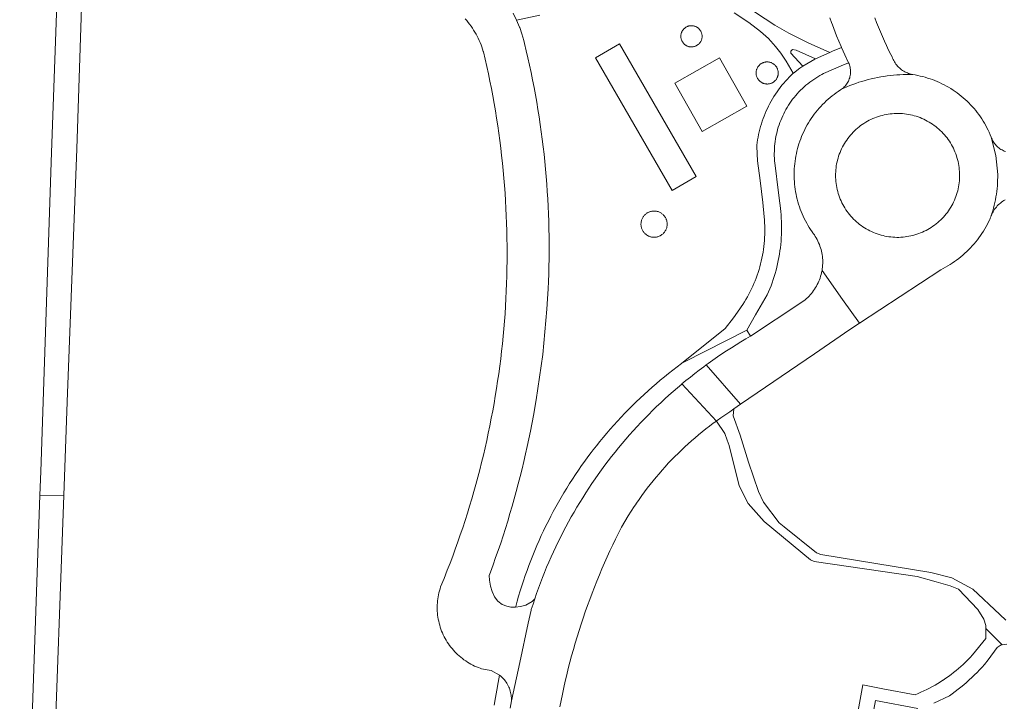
# Model space of a CAD drawing. Extents: x 152825 to 164088, y 457113 to 463005.
# Tile 268 of 364: x 158662 to 158782, y 460583 to 460666. Entities that reach past the tile are written whole.
import ezdxf

# ---------------------------------------------------------------- set-up
doc = ezdxf.new("R2010")
doc.units = 0
doc.header["$LTSCALE"] = 0.5
for name, color, linetype, lineweight in [('B-PV-VH-GESLOTENVERHARDING_KUNSTSTOF-GV', 251, 'CONTINUOUS', 18), ('B-PV-VH-HALFVERHARDING_GRAVEL-GV', 251, 'CONTINUOUS', 18), ('B-PV-VH-ONVERHARD_ZAND-GV', 251, 'CONTINUOUS', 18), ('B-PV-VH-OPENVERHARDING_BETONSTRAATSTEEN-GV', 251, 'CONTINUOUS', 18), ('B-PV-VH-OPENVERHARDING_STRAATBAKSTEEN-GV', 251, 'CONTINUOUS', 18)]:
    doc.layers.add(name, color=color, linetype=linetype, lineweight=lineweight)

msp = doc.modelspace()

# ---------------------------------------------------------------- linework, layer by layer
at = {"layer": 'B-PV-VH-GESLOTENVERHARDING_KUNSTSTOF-GV', "flags": 128}
msp.add_lwpolyline([(158750.858, 460655.75), (158747.517, 460661.644), (158742.06, 460658.576), (158745.37, 460652.654)], close=True, dxfattribs=at)
at = {"layer": 'B-PV-VH-HALFVERHARDING_GRAVEL-GV', "flags": 128}
for points in [[(158749.317, 460667.173), (158751.092, 460666.007), (158752.543, 460664.905), (158753.507, 460664.021), (158754.376, 460663.041), (158755.02, 460662.219), (158755.666, 460661.236), (158756.535, 460659.767), (158756.546, 460659.778), (158757.327, 460660.396), (158757.724, 460660.633), (158756.227, 460662.255), (158756.253, 460662.496), (158756.455, 460662.675), (158756.88, 460662.608), (158759.246, 460661.531), (158760.992, 460662.329), (158758.349, 460663.502), (158755.978, 460664.669), (158754.269, 460665.646), (158750.621, 460668.073)], [(158722.266, 460667.125), (158722.678, 460666.293), (158725.536, 460666.903)], [(158782.538, 460592.82), (158781.815, 460593.506), (158778.525, 460596.634), (158776.924, 460597.47), (158775.921, 460597.995), (158773.381, 460598.663), (158759.906, 460600.87), (158759.381, 460601.058), (158755.434, 460604.251), (158754.822, 460604.746), (158752.909, 460607.283), (158752.278, 460608.562), (158751.078, 460612.149), (158750.045, 460615.484), (158749.203, 460617.834), (158749.262, 460618.678), (158748.771, 460618.342), (158747.672, 460617.589), (158747.208, 460617.261), (158747.126, 460617.201), (158748.169, 460615.679), (158748.466, 460614.852), (158748.696, 460614.211), (158749.898, 460609.26), (158751.034, 460607.121), (158752.988, 460604.899), (158758.66, 460600.227), (158759.101, 460599.997), (158771.694, 460598.166), (158774.011, 460597.518), (158775.725, 460597.038), (158776.775, 460596.62), (158779.128, 460594.146), (158779.843, 460592.951), (158780.096, 460592.154), (158780.097, 460591.821), (158782.091, 460589.812), (158782.667, 460589.903)], [(158773.756, 460582.655), (158775.636, 460583.56), (158775.998, 460583.819), (158776.355, 460584.084), (158776.707, 460584.356), (158777.054, 460584.634), (158777.396, 460584.918), (158777.733, 460585.209), (158778.065, 460585.505), (158778.391, 460585.807), (158778.712, 460586.115), (158779.027, 460586.429), (158779.337, 460586.749), (158779.641, 460587.074), (158779.938, 460587.404), (158780.403, 460587.946), (158781.472, 460589.461), (158781.996, 460589.797), (158782.091, 460589.812), (158780.097, 460591.821), (158780.098, 460590.748), (158780.099, 460590.564), (158778.479, 460588.568), (158778.167, 460588.232), (158777.896, 460587.953), (158777.619, 460587.679), (158777.336, 460587.411), (158777.049, 460587.149), (158776.755, 460586.893), (158776.457, 460586.643), (158776.153, 460586.4), (158775.845, 460586.162), (158775.532, 460585.931), (158775.214, 460585.706), (158774.891, 460585.488), (158774.851, 460585.462), (158774.564, 460585.277), (158774.233, 460585.073), (158773.898, 460584.875), (158773.558, 460584.684), (158773.215, 460584.5), (158772.869, 460584.323), (158772.518, 460584.154), (158772.164, 460583.992), (158771.807, 460583.837), (158771.447, 460583.689), (158767.515, 460584.432), (158765.064, 460584.894), (158763.205, 460574.835)], [(158764.404, 460571.063), (158766.6, 460582.972), (158771.772, 460582.009)]]:
    msp.add_lwpolyline(points, dxfattribs=at)
at = {"layer": 'B-PV-VH-ONVERHARD_ZAND-GV', "flags": 128}
for points in [[(158744.193, 460665.597), (158744.12, 460665.601), (158744.047, 460665.601), (158743.975, 460665.597), (158743.905, 460665.589), (158743.835, 460665.578), (158743.768, 460665.563), (158743.702, 460665.545), (158743.639, 460665.523), (158743.578, 460665.499), (158743.519, 460665.473), (158743.463, 460665.444), (158743.409, 460665.414), (158743.358, 460665.381), (158743.31, 460665.347), (158743.264, 460665.312), (158743.221, 460665.275), (158743.178, 460665.236), (158743.136, 460665.194), (158743.096, 460665.148), (158743.056, 460665.1), (158743.018, 460665.049), (158742.982, 460664.995), (158742.948, 460664.939), (158742.917, 460664.879), (158742.888, 460664.817), (158742.862, 460664.753), (158742.84, 460664.686), (158742.82, 460664.617), (158742.805, 460664.547), (158742.793, 460664.475), (158742.785, 460664.402), (158742.781, 460664.328), (158742.782, 460664.254), (158742.787, 460664.179), (158742.796, 460664.105), (158742.809, 460664.031), (158742.827, 460663.959), (158742.848, 460663.887), (158742.874, 460663.818), (158742.903, 460663.75), (158742.936, 460663.685), (158742.972, 460663.622), (158743.011, 460663.562), (158743.052, 460663.505), (158743.097, 460663.451), (158743.143, 460663.4), (158743.191, 460663.352), (158743.241, 460663.308), (158743.291, 460663.267), (158743.343, 460663.229), (158743.396, 460663.195), (158743.448, 460663.164), (158743.501, 460663.136), (158743.554, 460663.111), (158743.607, 460663.089), (158743.738, 460663.045), (158743.795, 460663.031), (158743.854, 460663.019), (158743.915, 460663.01), (158743.977, 460663.003), (158744.041, 460663), (158744.106, 460662.999), (158744.172, 460663.002), (158744.24, 460663.009), (158744.308, 460663.019), (158744.376, 460663.033), (158744.445, 460663.051), (158744.513, 460663.072), (158744.58, 460663.098), (158744.647, 460663.128), (158744.713, 460663.162), (158744.777, 460663.2), (158744.838, 460663.241), (158744.898, 460663.286), (158744.955, 460663.335), (158745.009, 460663.387), (158745.06, 460663.441), (158745.107, 460663.499), (158745.151, 460663.558), (158745.191, 460663.62), (158745.228, 460663.683), (158745.26, 460663.747), (158745.289, 460663.813), (158745.313, 460663.879), (158745.334, 460663.945), (158745.351, 460664.011), (158745.364, 460664.077), (158745.374, 460664.143), (158745.38, 460664.207), (158745.383, 460664.271), (158745.383, 460664.333), (158745.38, 460664.394), (158745.374, 460664.453), (158745.366, 460664.51), (158745.356, 460664.566), (158745.343, 460664.622), (158745.327, 460664.679), (158745.308, 460664.737), (158745.286, 460664.794), (158745.26, 460664.852), (158745.232, 460664.91), (158745.199, 460664.967), (158745.164, 460665.023), (158745.124, 460665.079), (158745.082, 460665.133), (158745.035, 460665.186), (158744.986, 460665.237), (158744.933, 460665.285), (158744.876, 460665.331), (158744.817, 460665.374), (158744.755, 460665.414), (158744.69, 460665.451), (158744.623, 460665.484), (158744.554, 460665.513), (158744.484, 460665.538), (158744.412, 460665.559), (158744.339, 460665.576), (158744.266, 460665.588)], [(158744.661, 460647.139), (158735.293, 460663.38), (158732.337, 460661.674), (158741.705, 460645.434)], [(158753.464, 460661.16), (158753.394, 460661.165), (158753.325, 460661.165), (158753.258, 460661.163), (158753.191, 460661.157), (158753.127, 460661.148), (158753.064, 460661.136), (158753.003, 460661.122), (158752.945, 460661.105), (158752.888, 460661.086), (158752.834, 460661.065), (158752.778, 460661.041), (158752.723, 460661.014), (158752.668, 460660.984), (158752.613, 460660.951), (158752.559, 460660.914), (158752.506, 460660.874), (158752.453, 460660.83), (158752.402, 460660.784), (158752.353, 460660.733), (158752.306, 460660.68), (158752.261, 460660.623), (158752.218, 460660.563), (158752.179, 460660.5), (158752.143, 460660.434), (158752.11, 460660.366), (158752.081, 460660.296), (158752.055, 460660.224), (158752.034, 460660.15), (158752.017, 460660.075), (158752.004, 460659.999), (158751.996, 460659.923), (158751.992, 460659.847), (158751.992, 460659.771), (158751.996, 460659.695), (158752.005, 460659.62), (158752.017, 460659.547), (158752.034, 460659.475), (158752.054, 460659.405), (158752.077, 460659.337), (158752.104, 460659.271), (158752.133, 460659.208), (158752.165, 460659.148), (158752.199, 460659.09), (158752.236, 460659.035), (158752.274, 460658.983), (158752.314, 460658.934), (158752.356, 460658.888), (158752.398, 460658.845), (158752.441, 460658.804), (158752.624, 460658.666), (158752.676, 460658.635), (158752.731, 460658.606), (158752.788, 460658.578), (158752.847, 460658.553), (158752.909, 460658.53), (158752.973, 460658.51), (158753.04, 460658.493), (158753.108, 460658.479), (158753.178, 460658.469), (158753.249, 460658.462), (158753.322, 460658.458), (158753.396, 460658.459), (158753.47, 460658.464), (158753.545, 460658.473), (158753.619, 460658.486), (158753.693, 460658.504), (158753.767, 460658.526), (158753.839, 460658.552), (158753.91, 460658.582), (158753.979, 460658.616), (158754.045, 460658.654), (158754.11, 460658.695), (158754.171, 460658.74), (158754.23, 460658.788), (158754.285, 460658.838), (158754.337, 460658.891), (158754.385, 460658.946), (158754.43, 460659.003), (158754.471, 460659.062), (158754.509, 460659.122), (158754.543, 460659.182), (158754.573, 460659.243), (158754.599, 460659.304), (158754.622, 460659.366), (158754.642, 460659.427), (158754.659, 460659.487), (158754.672, 460659.547), (158754.683, 460659.606), (158754.69, 460659.665), (158754.695, 460659.724), (158754.698, 460659.785), (158754.698, 460659.847), (158754.694, 460659.911), (158754.688, 460659.976), (158754.679, 460660.041), (158754.665, 460660.108), (158754.649, 460660.174), (158754.628, 460660.242), (158754.604, 460660.308), (158754.576, 460660.375), (158754.543, 460660.44), (158754.507, 460660.505), (158754.467, 460660.568), (158754.423, 460660.629), (158754.376, 460660.688), (158754.325, 460660.745), (158754.27, 460660.799), (158754.213, 460660.85), (158754.152, 460660.898), (158754.09, 460660.942), (158754.024, 460660.982), (158753.957, 460661.019), (158753.889, 460661.051), (158753.819, 460661.08), (158753.748, 460661.104), (158753.677, 460661.124), (158753.606, 460661.14), (158753.535, 460661.152)], [(158739.639, 460642.903), (158739.553, 460642.908), (158739.468, 460642.908), (158739.385, 460642.904), (158739.303, 460642.895), (158739.223, 460642.883), (158739.146, 460642.867), (158739.07, 460642.848), (158738.998, 460642.826), (158738.928, 460642.8), (158738.861, 460642.773), (158738.797, 460642.743), (158738.735, 460642.71), (158738.673, 460642.675), (158738.611, 460642.635), (158738.55, 460642.592), (158738.49, 460642.545), (158738.431, 460642.494), (158738.373, 460642.439), (158738.317, 460642.381), (158738.263, 460642.318), (158738.212, 460642.251), (158738.163, 460642.181), (158738.118, 460642.108), (158738.076, 460642.03), (158738.038, 460641.95), (158738.004, 460641.867), (158737.975, 460641.782), (158737.951, 460641.695), (158737.931, 460641.606), (158737.916, 460641.515), (158737.907, 460641.424), (158737.902, 460641.332), (158737.903, 460641.24), (158737.91, 460641.149), (158737.921, 460641.059), (158737.938, 460640.97), (158737.959, 460640.883), (158737.984, 460640.798), (158738.014, 460640.715), (158738.049, 460640.635), (158738.086, 460640.558), (158738.128, 460640.484), (158738.172, 460640.414), (158738.219, 460640.347), (158738.268, 460640.284), (158738.32, 460640.225), (158738.373, 460640.169), (158738.427, 460640.117), (158738.483, 460640.069), (158738.54, 460640.024), (158738.597, 460639.983), (158738.713, 460639.91), (158738.775, 460639.876), (158738.84, 460639.845), (158738.908, 460639.816), (158738.978, 460639.79), (158739.051, 460639.766), (158739.127, 460639.745), (158739.206, 460639.729), (158739.286, 460639.715), (158739.369, 460639.706), (158739.453, 460639.701), (158739.539, 460639.7), (158739.626, 460639.705), (158739.713, 460639.713), (158739.801, 460639.727), (158739.889, 460639.746), (158739.976, 460639.77), (158740.062, 460639.799), (158740.147, 460639.834), (158740.23, 460639.872), (158740.311, 460639.916), (158740.389, 460639.964), (158740.464, 460640.017), (158740.536, 460640.074), (158740.604, 460640.134), (158740.668, 460640.197), (158740.727, 460640.264), (158740.783, 460640.333), (158740.834, 460640.404), (158740.881, 460640.477), (158740.923, 460640.551), (158740.96, 460640.626), (158740.993, 460640.702), (158741.022, 460640.778), (158741.046, 460640.854), (158741.066, 460640.929), (158741.082, 460641.004), (158741.094, 460641.078), (158741.103, 460641.151), (158741.108, 460641.222), (158741.11, 460641.292), (158741.109, 460641.363), (158741.105, 460641.435), (158741.097, 460641.509), (158741.086, 460641.584), (158741.071, 460641.66), (158741.051, 460641.737), (158741.027, 460641.814), (158740.999, 460641.891), (158740.967, 460641.968), (158740.929, 460642.044), (158740.888, 460642.12), (158740.841, 460642.193), (158740.79, 460642.266), (158740.735, 460642.335), (158740.675, 460642.403), (158740.611, 460642.467), (158740.543, 460642.528), (158740.472, 460642.585), (158740.397, 460642.638), (158740.319, 460642.687), (158740.239, 460642.731), (158740.156, 460642.771), (158740.072, 460642.805), (158739.986, 460642.835), (158739.9, 460642.859), (158739.813, 460642.879), (158739.726, 460642.893)]]:
    msp.add_lwpolyline(points, close=True, dxfattribs=at)
at = {"layer": 'B-PV-VH-OPENVERHARDING_BETONSTRAATSTEEN-GV', "flags": 128}
for points in [[(158716.383, 460666.437), (158716.573, 460666.22), (158716.756, 460665.998), (158716.933, 460665.771), (158717.104, 460665.539), (158717.268, 460665.302), (158717.425, 460665.061), (158717.576, 460664.815), (158717.72, 460664.566), (158717.857, 460664.312), (158717.986, 460664.055), (158718.109, 460663.795), (158718.224, 460663.531), (158718.332, 460663.264), (158718.433, 460662.994), (158718.526, 460662.721), (158718.611, 460662.446), (158718.618, 460662.416), (158718.828, 460661.517), (158719.03, 460660.616), (158719.225, 460659.714), (158719.412, 460658.81), (158719.591, 460657.904), (158719.761, 460656.997), (158719.924, 460656.088), (158720.08, 460655.178), (158720.227, 460654.267), (158720.366, 460653.354), (158720.498, 460652.441), (158720.622, 460651.526), (158720.737, 460650.61), (158720.845, 460649.693), (158720.944, 460648.776), (158721.036, 460647.857), (158721.12, 460646.938), (158721.196, 460646.018), (158721.264, 460645.097), (158721.324, 460644.176), (158721.376, 460643.254), (158721.42, 460642.332), (158721.456, 460641.41), (158721.484, 460640.487), (158721.503, 460639.564), (158721.515, 460638.641), (158721.519, 460637.718), (158721.515, 460636.795), (158721.503, 460635.872), (158721.483, 460634.949), (158721.455, 460634.026), (158721.419, 460633.104), (158721.375, 460632.182), (158721.323, 460631.26), (158721.263, 460630.339), (158721.195, 460629.418), (158721.119, 460628.498), (158721.035, 460627.579), (158720.943, 460626.66), (158720.843, 460625.743), (158720.735, 460624.826), (158720.62, 460623.91), (158720.496, 460622.995), (158720.364, 460622.081), (158720.225, 460621.169), (158720.077, 460620.258), (158719.922, 460619.348), (158719.759, 460618.439), (158719.588, 460617.532), (158719.409, 460616.626), (158719.222, 460615.722), (158719.028, 460614.82), (158718.825, 460613.919), (158718.615, 460613.02), (158718.397, 460612.123), (158718.171, 460611.228), (158717.938, 460610.335), (158717.697, 460609.444), (158717.448, 460608.555), (158717.191, 460607.668), (158716.927, 460606.784), (158716.655, 460605.902), (158716.375, 460605.022), (158716.088, 460604.145), (158715.793, 460603.27), (158715.491, 460602.398), (158715.181, 460601.528), (158714.863, 460600.661), (158714.538, 460599.797), (158714.206, 460598.936), (158713.801, 460597.915), (158713.386, 460596.899), (158713.309, 460596.66), (158713.24, 460596.419), (158713.178, 460596.175), (158713.124, 460595.93), (158713.078, 460595.683), (158713.04, 460595.435), (158713.01, 460595.186), (158712.988, 460594.935), (158712.974, 460594.685), (158712.968, 460594.434), (158712.97, 460594.183), (158712.979, 460593.932), (158712.997, 460593.681), (158713.023, 460593.432), (158713.057, 460593.183), (158713.098, 460592.935), (158713.148, 460592.689), (158713.205, 460592.444), (158713.27, 460592.202), (158713.343, 460591.962), (158713.423, 460591.724), (158713.511, 460591.488), (158713.606, 460591.256), (158713.709, 460591.027), (158713.819, 460590.801), (158713.936, 460590.579), (158714.06, 460590.361), (158714.191, 460590.147), (158714.329, 460589.937), (158714.473, 460589.731), (158714.624, 460589.531), (158714.781, 460589.335), (158714.944, 460589.144), (158715.114, 460588.959), (158715.289, 460588.779), (158715.47, 460588.604), (158715.656, 460588.436), (158715.847, 460588.273), (158716.044, 460588.117), (158716.245, 460587.967), (158716.451, 460587.824), (158716.662, 460587.687), (158716.877, 460587.557), (158717.096, 460587.434), (158717.319, 460587.318), (158717.545, 460587.209), (158717.774, 460587.108), (158718.007, 460587.013), (158718.243, 460586.927), (158718.404, 460586.872), (158719.562, 460586.654), (158720.596, 460586.089), (158720.705, 460586.002), (158720.835, 460585.889), (158720.959, 460585.77), (158721.079, 460585.645), (158721.192, 460585.514), (158721.299, 460585.379), (158721.399, 460585.239), (158721.493, 460585.094), (158721.58, 460584.946), (158721.661, 460584.793), (158721.734, 460584.637), (158721.799, 460584.477), (158721.858, 460584.315), (158721.908, 460584.15), (158721.951, 460583.983), (158721.986, 460583.814), (158722.014, 460583.644), (158722.033, 460583.472), (158722.044, 460583.3), (158722.048, 460583.127), (158722.043, 460582.955), (158723.064, 460587.658), (158724.104, 460592.443), (158724.447, 460594.031), (158724.482, 460594.144), (158724.69, 460594.797), (158724.906, 460595.448), (158724.581, 460595.127), (158723.829, 460594.661), (158723.154, 460594.494), (158722.559, 460594.432), (158722.328, 460594.408), (158721.967, 460594.399), (158721.496, 460594.535), (158720.896, 460594.731), (158720.375, 460595.142), (158719.979, 460595.662), (158719.685, 460596.334), (158719.476, 460596.987), (158719.35, 460597.727), (158719.319, 460598.296), (158719.472, 460598.701), (158719.799, 460599.588), (158720.118, 460600.477), (158720.43, 460601.369), (158720.734, 460602.263), (158721.03, 460603.16), (158721.319, 460604.06), (158721.601, 460604.962), (158721.874, 460605.866), (158722.14, 460606.772), (158722.399, 460607.681), (158722.649, 460608.592), (158722.892, 460609.505), (158723.127, 460610.42), (158723.355, 460611.337), (158723.574, 460612.256), (158723.786, 460613.177), (158723.99, 460614.099), (158724.187, 460615.023), (158724.376, 460615.954), (158724.741, 460617.874), (158725.072, 460619.801), (158725.886, 460625.339), (158726.393, 460630.914), (158726.473, 460632.141), (158726.539, 460633.368), (158726.579, 460634.286), (158726.611, 460635.203), (158726.635, 460636.122), (158726.651, 460637.04), (158726.659, 460637.958), (158726.66, 460638.877), (158726.652, 460639.795), (158726.636, 460640.714), (158726.612, 460641.632), (158726.58, 460642.549), (158726.54, 460643.467), (158726.492, 460644.384), (158726.437, 460645.301), (158726.373, 460646.217), (158726.301, 460647.133), (158726.221, 460648.048), (158726.133, 460648.962), (158726.038, 460649.876), (158725.934, 460650.788), (158725.822, 460651.7), (158725.703, 460652.611), (158725.575, 460653.52), (158725.44, 460654.429), (158725.297, 460655.336), (158725.145, 460656.242), (158724.986, 460657.146), (158724.819, 460658.049), (158724.644, 460658.951), (158724.462, 460659.851), (158724.271, 460660.749), (158724.073, 460661.646), (158723.867, 460662.541), (158723.653, 460663.435), (158723.568, 460663.78), (158723.326, 460664.616), (158723.059, 460665.376), (158723.037, 460665.437), (158722.678, 460666.293), (158722.266, 460667.125)], [(158761.006, 460666.581), (158761.208, 460666.006), (158761.324, 460665.685), (158761.832, 460664.362), (158762.38, 460663.055), (158762.443, 460662.916), (158762.835, 460662.047), (158763.309, 460661.06), (158763.314, 460661.05), (158763.362, 460660.936), (158763.412, 460660.799), (158763.454, 460660.659), (158763.488, 460660.517), (158763.514, 460660.373), (158763.533, 460660.229), (158763.544, 460660.083), (158763.547, 460659.937), (158763.541, 460659.791), (158763.528, 460659.646), (158763.507, 460659.501), (158763.478, 460659.358), (158763.441, 460659.217), (158763.396, 460659.078), (158763.344, 460658.941), (158763.284, 460658.808), (158763.218, 460658.678), (158763.144, 460658.552), (158763.063, 460658.43), (158762.976, 460658.313), (158762.883, 460658.201), (158762.784, 460658.094), (158762.679, 460657.992), (158762.568, 460657.897), (158762.712, 460657.961), (158763.075, 460658.117), (158763.441, 460658.265), (158763.811, 460658.406), (158764.183, 460658.539), (158764.558, 460658.665), (158764.935, 460658.783), (158765.315, 460658.894), (158765.696, 460658.996), (158766.08, 460659.091), (158766.465, 460659.179), (158766.853, 460659.258), (158767.241, 460659.33), (158767.632, 460659.393), (158768.023, 460659.449), (158768.415, 460659.497), (158768.809, 460659.537), (158769.203, 460659.569), (158769.597, 460659.593), (158769.992, 460659.609), (158770.387, 460659.617), (158770.783, 460659.617), (158771.178, 460659.609), (158771.123, 460659.62), (158770.964, 460659.656), (158770.806, 460659.7), (158770.651, 460659.752), (158770.498, 460659.811), (158770.349, 460659.878), (158770.203, 460659.952), (158770.06, 460660.032), (158769.922, 460660.12), (158769.788, 460660.215), (158769.659, 460660.316), (158769.535, 460660.423), (158769.417, 460660.536), (158769.304, 460660.654), (158769.197, 460660.778), (158769.096, 460660.907), (158769.002, 460661.041), (158768.914, 460661.179), (158768.834, 460661.322), (158768.76, 460661.468), (158768.693, 460661.617), (158768.634, 460661.77), (158768.479, 460662.073), (158768.208, 460662.62), (158767.943, 460663.17), (158767.686, 460663.724), (158767.436, 460664.281), (158767.193, 460664.841), (158766.958, 460665.405), (158766.73, 460665.971), (158766.51, 460666.541)], [(158782.496, 460650.195), (158782.355, 460650.25), (158782.217, 460650.312), (158782.083, 460650.382), (158781.953, 460650.458), (158781.827, 460650.541), (158781.705, 460650.631), (158781.589, 460650.727), (158781.477, 460650.829), (158781.371, 460650.937), (158781.271, 460651.051), (158781.177, 460651.169), (158781.09, 460651.292), (158781.009, 460651.42), (158780.935, 460651.552), (158780.869, 460651.687), (158780.809, 460651.826), (158780.757, 460651.968), (158781.334, 460649.698), (158781.552, 460647.365), (158781.553, 460647.037), (158781.546, 460646.691), (158781.532, 460646.345), (158781.509, 460646), (158781.478, 460645.656), (158781.44, 460645.312), (158781.393, 460644.969), (158781.339, 460644.628), (158781.276, 460644.287), (158781.206, 460643.949), (158781.128, 460643.612), (158781.042, 460643.277), (158780.948, 460642.944), (158780.847, 460642.613), (158780.776, 460642.397), (158780.828, 460642.518), (158780.905, 460642.675), (158780.988, 460642.829), (158781.079, 460642.978), (158781.176, 460643.124), (158781.28, 460643.264), (158781.391, 460643.4), (158781.507, 460643.531), (158781.629, 460643.656), (158781.757, 460643.775), (158781.891, 460643.889), (158782.029, 460643.996), (158782.172, 460644.097), (158782.319, 460644.191), (158782.471, 460644.279)], [(158721.9, 460582.057), (158722.043, 460582.955), (158722.048, 460583.127), (158722.044, 460583.3), (158722.033, 460583.472), (158722.014, 460583.644), (158721.986, 460583.814), (158721.951, 460583.983), (158721.908, 460584.15), (158721.858, 460584.315), (158721.799, 460584.477), (158721.734, 460584.637), (158721.661, 460584.793), (158721.58, 460584.946), (158721.493, 460585.094), (158721.399, 460585.239), (158721.299, 460585.379), (158721.192, 460585.514), (158721.079, 460585.645), (158720.959, 460585.77), (158720.835, 460585.889), (158720.705, 460586.002), (158720.596, 460586.089), (158720.423, 460585.176), (158720.258, 460584.26), (158720.101, 460583.344), (158719.952, 460582.426)]]:
    msp.add_lwpolyline(points, dxfattribs=at)
at = {"layer": 'B-PV-VH-OPENVERHARDING_STRAATBAKSTEEN-GV', "flags": 128}
for points in [[(158671.023, 460715.929), (158671.173, 460719.801), (158672.368, 460750), (158672.184, 460751.772), (158672.01, 460753.45), (158671.938, 460754.142), (158669.999, 460754.184), (158669.23, 460750), (158668.088, 460719.834), (158668.086, 460719.677), (158668.039, 460715.632), (158667.178, 460689.81), (158665.786, 460650.076), (158664.444, 460611.042), (158664.344, 460608.14), (158667.265, 460608.076), (158667.683, 460619.555), (158668.887, 460650.531), (158670.178, 460690.165)], [(158757.724, 460660.633), (158757.327, 460660.396), (158756.546, 460659.778), (158756.535, 460659.767), (158756.291, 460659.536), (158756.052, 460659.299), (158755.82, 460659.057), (158755.593, 460658.81), (158755.372, 460658.556), (158755.157, 460658.298), (158754.948, 460658.035), (158754.746, 460657.767), (158754.55, 460657.494), (158754.361, 460657.216), (158754.178, 460656.934), (158754.002, 460656.648), (158753.833, 460656.358), (158753.671, 460656.063), (158753.516, 460655.766), (158753.368, 460655.464), (158753.227, 460655.159), (158753.094, 460654.85), (158752.968, 460654.539), (158752.849, 460654.225), (158752.738, 460653.907), (158752.635, 460653.588), (158752.539, 460653.266), (158752.451, 460652.942), (158752.371, 460652.615), (158752.298, 460652.287), (158752.233, 460651.958), (158752.176, 460651.627), (158752.127, 460651.294), (158752.086, 460650.961), (158752.07, 460650.806), (158752.151, 460649.049), (158752.473, 460646.628), (158752.827, 460643.934), (158752.963, 460642.197), (158752.997, 460641.835), (158753.022, 460641.473), (158753.039, 460641.111), (158753.049, 460640.748), (158753.05, 460640.513), (158753.051, 460640.385), (158753.044, 460640.022), (158753.03, 460639.659), (158753.007, 460639.297), (158752.977, 460638.935), (158752.938, 460638.574), (158752.892, 460638.214), (158752.837, 460637.855), (158752.775, 460637.497), (158752.705, 460637.141), (158752.627, 460636.786), (158752.542, 460636.433), (158752.448, 460636.082), (158752.347, 460635.734), (158752.238, 460635.387), (158752.122, 460635.043), (158751.998, 460634.702), (158751.867, 460634.364), (158751.728, 460634.028), (158751.581, 460633.696), (158751.428, 460633.367), (158751.267, 460633.041), (158751.099, 460632.719), (158750.924, 460632.401), (158750.743, 460632.087), (158750.554, 460631.777), (158750.358, 460631.471), (158750.156, 460631.169), (158750.007, 460630.956), (158749.24, 460629.819), (158748.216, 460628.539), (158742.86, 460624.236), (158743.153, 460624.397), (158743.226, 460624.437), (158750.865, 460628.343), (158751.921, 460630.209), (158753.355, 460632.635), (158753.515, 460633.003), (158753.668, 460633.375), (158753.813, 460633.75), (158753.951, 460634.127), (158754.082, 460634.507), (158754.205, 460634.89), (158754.32, 460635.275), (158754.427, 460635.662), (158754.527, 460636.051), (158754.619, 460636.442), (158754.703, 460636.835), (158754.779, 460637.23), (158754.848, 460637.626), (158754.908, 460638.023), (158754.961, 460638.421), (158755.006, 460638.821), (158755.043, 460639.221), (158755.071, 460639.621), (158755.092, 460640.023), (158755.105, 460640.424), (158755.11, 460640.826), (158755.106, 460641.228), (158755.095, 460641.63), (158755.076, 460642.031), (158755.049, 460642.432), (158755.014, 460642.832), (158754.97, 460643.232), (158754.924, 460643.597), (158754.89, 460643.892), (158754.708, 460645.469), (158754.312, 460648.477), (158754.277, 460648.772), (158754.25, 460649.067), (158754.231, 460649.363), (158754.22, 460649.66), (158754.217, 460649.957), (158754.222, 460650.253), (158754.235, 460650.55), (158754.256, 460650.846), (158754.285, 460651.141), (158754.321, 460651.436), (158754.366, 460651.729), (158754.419, 460652.021), (158754.479, 460652.312), (158754.548, 460652.6), (158754.624, 460652.887), (158754.708, 460653.172), (158754.799, 460653.454), (158754.898, 460653.734), (158755.005, 460654.011), (158755.119, 460654.285), (158755.24, 460654.556), (158755.369, 460654.823), (158755.504, 460655.087), (158755.647, 460655.347), (158755.797, 460655.603), (158755.953, 460655.856), (158756.117, 460656.103), (158756.286, 460656.347), (158756.463, 460656.585), (158756.646, 460656.819), (158756.835, 460657.048), (158757.03, 460657.271), (158757.231, 460657.489), (158757.438, 460657.702), (158757.65, 460657.909), (158757.869, 460658.111), (158758.092, 460658.306), (158758.321, 460658.495), (158758.554, 460658.678), (158758.793, 460658.855), (158759.036, 460659.025), (158759.283, 460659.188), (158759.535, 460659.345), (158759.791, 460659.495), (158760.052, 460659.638), (158760.234, 460659.733), (158762.398, 460660.69), (158763.309, 460661.06), (158762.835, 460662.047), (158762.443, 460662.916), (158761.356, 460662.496), (158760.992, 460662.329), (158759.246, 460661.531), (158759.175, 460661.499)], [(158771.178, 460659.609), (158770.783, 460659.617), (158770.387, 460659.617), (158769.992, 460659.609), (158769.597, 460659.593), (158769.203, 460659.569), (158768.809, 460659.537), (158768.415, 460659.497), (158768.023, 460659.449), (158767.632, 460659.393), (158767.241, 460659.33), (158766.853, 460659.258), (158766.465, 460659.179), (158766.08, 460659.091), (158765.696, 460658.996), (158765.315, 460658.894), (158764.935, 460658.783), (158764.558, 460658.665), (158764.183, 460658.539), (158763.811, 460658.406), (158763.441, 460658.265), (158763.075, 460658.117), (158762.712, 460657.961), (158762.568, 460657.897), (158762.302, 460657.731), (158762.04, 460657.558), (158761.783, 460657.379), (158761.53, 460657.193), (158761.282, 460657.001), (158761.04, 460656.802), (158760.802, 460656.598), (158760.569, 460656.387), (158760.343, 460656.171), (158760.121, 460655.948), (158759.906, 460655.721), (158759.696, 460655.488), (158759.492, 460655.249), (158759.295, 460655.005), (158759.103, 460654.757), (158758.918, 460654.504), (158758.74, 460654.246), (158758.568, 460653.983), (158758.403, 460653.716), (158758.245, 460653.446), (158758.094, 460653.171), (158757.95, 460652.892), (158757.813, 460652.61), (158757.683, 460652.324), (158757.561, 460652.036), (158757.446, 460651.744), (158757.338, 460651.449), (158757.238, 460651.152), (158757.146, 460650.852), (158757.061, 460650.55), (158756.984, 460650.246), (158756.915, 460649.94), (158756.854, 460649.633), (158756.8, 460649.324), (158756.755, 460649.013), (158756.717, 460648.702), (158756.688, 460648.39), (158756.666, 460648.077), (158756.652, 460647.764), (158756.646, 460647.45), (158756.649, 460647.136), (158756.659, 460646.823), (158756.677, 460646.51), (158756.703, 460646.197), (158756.738, 460645.885), (158756.78, 460645.575), (158756.83, 460645.265), (158756.888, 460644.957), (158756.953, 460644.65), (158757.027, 460644.345), (158757.108, 460644.043), (158757.197, 460643.742), (158757.294, 460643.443), (158757.398, 460643.148), (158757.51, 460642.854), (158757.629, 460642.564), (158757.756, 460642.277), (158757.89, 460641.994), (158758.031, 460641.714), (158758.179, 460641.437), (158758.334, 460641.165), (158758.496, 460640.896), (158758.665, 460640.632), (158758.84, 460640.372), (158758.943, 460640.226), (158758.991, 460640.162), (158759.117, 460639.984), (158759.236, 460639.801), (158759.348, 460639.614), (158759.454, 460639.424), (158759.553, 460639.229), (158759.644, 460639.031), (158759.728, 460638.83), (158759.804, 460638.625), (158759.873, 460638.418), (158759.935, 460638.209), (158759.988, 460637.998), (158760.034, 460637.785), (158760.072, 460637.57), (158760.102, 460637.354), (158760.124, 460637.137), (158760.139, 460636.919), (158760.145, 460636.701), (158760.143, 460636.483), (158760.133, 460636.265), (158760.115, 460636.048), (158760.09, 460635.832), (158760.056, 460635.616), (158762.576, 460632.071), (158764.636, 460629.173), (158774.598, 460635.724), (158774.885, 460635.873), (158775.169, 460636.028), (158775.449, 460636.191), (158775.724, 460636.361), (158775.996, 460636.537), (158776.262, 460636.72), (158776.525, 460636.909), (158776.782, 460637.106), (158777.035, 460637.308), (158777.282, 460637.516), (158777.525, 460637.731), (158777.762, 460637.951), (158777.993, 460638.177), (158778.219, 460638.409), (158778.439, 460638.646), (158778.653, 460638.889), (158778.861, 460639.137), (158779.062, 460639.39), (158779.258, 460639.648), (158779.447, 460639.911), (158779.629, 460640.178), (158779.805, 460640.45), (158779.974, 460640.726), (158780.136, 460641.006), (158780.291, 460641.29), (158780.439, 460641.577), (158780.58, 460641.869), (158780.622, 460641.959), (158780.642, 460642.027), (158780.696, 460642.194), (158780.758, 460642.357), (158780.776, 460642.397), (158780.847, 460642.613), (158780.948, 460642.944), (158781.042, 460643.277), (158781.128, 460643.612), (158781.206, 460643.949), (158781.276, 460644.287), (158781.339, 460644.628), (158781.393, 460644.969), (158781.44, 460645.312), (158781.478, 460645.656), (158781.509, 460646), (158781.532, 460646.345), (158781.546, 460646.691), (158781.553, 460647.037), (158781.552, 460647.365), (158781.334, 460649.698), (158780.757, 460651.968), (158780.638, 460652.258), (158780.512, 460652.545), (158780.378, 460652.829), (158780.238, 460653.11), (158780.09, 460653.386), (158779.935, 460653.659), (158779.773, 460653.928), (158779.604, 460654.192), (158779.429, 460654.452), (158779.247, 460654.708), (158779.059, 460654.959), (158778.864, 460655.205), (158778.664, 460655.446), (158778.457, 460655.682), (158778.244, 460655.912), (158778.025, 460656.137), (158777.801, 460656.356), (158777.571, 460656.57), (158777.336, 460656.777), (158777.095, 460656.979), (158776.85, 460657.174), (158776.599, 460657.363), (158776.344, 460657.545), (158776.085, 460657.721), (158775.821, 460657.891), (158775.552, 460658.053), (158775.28, 460658.209), (158775.003, 460658.357), (158774.723, 460658.499), (158774.44, 460658.633), (158774.153, 460658.76), (158773.863, 460658.88), (158773.57, 460658.992), (158773.275, 460659.096), (158772.976, 460659.194), (158772.676, 460659.283), (158772.373, 460659.365), (158772.068, 460659.439), (158771.762, 460659.505), (158771.453, 460659.564)], [(158769.39, 460654.856), (158769.402, 460654.856), (158769.649, 460654.848), (158769.895, 460654.833), (158770.14, 460654.81), (158770.384, 460654.779), (158770.628, 460654.74), (158770.87, 460654.693), (158771.11, 460654.638), (158771.348, 460654.575), (158771.584, 460654.505), (158771.818, 460654.427), (158772.049, 460654.341), (158772.277, 460654.249), (158772.503, 460654.148), (158772.724, 460654.041), (158772.942, 460653.926), (158773.157, 460653.804), (158773.367, 460653.676), (158773.573, 460653.54), (158773.774, 460653.398), (158773.971, 460653.25), (158774.163, 460653.095), (158774.349, 460652.934), (158774.53, 460652.767), (158774.706, 460652.595), (158774.876, 460652.416), (158775.041, 460652.233), (158775.199, 460652.044), (158775.351, 460651.85), (158775.496, 460651.651), (158775.635, 460651.448), (158775.768, 460651.24), (158775.893, 460651.028), (158776.012, 460650.812), (158776.124, 460650.592), (158776.228, 460650.369), (158776.325, 460650.142), (158776.415, 460649.913), (158776.497, 460649.681), (158776.571, 460649.446), (158776.638, 460649.209), (158776.698, 460648.969), (158776.749, 460648.728), (158776.792, 460648.486), (158776.828, 460648.242), (158776.856, 460647.997), (158776.876, 460647.751), (158776.887, 460647.505), (158776.891, 460647.259), (158776.889, 460647.106), (158776.88, 460646.859), (158776.862, 460646.614), (158776.837, 460646.369), (158776.803, 460646.124), (158776.762, 460645.881), (158776.713, 460645.64), (158776.656, 460645.4), (158776.591, 460645.163), (158776.519, 460644.927), (158776.439, 460644.694), (158776.351, 460644.464), (158776.256, 460644.237), (158776.154, 460644.012), (158776.044, 460643.792), (158775.928, 460643.575), (158775.804, 460643.362), (158775.674, 460643.153), (158775.536, 460642.948), (158775.393, 460642.748), (158775.242, 460642.553), (158775.086, 460642.362), (158774.924, 460642.177), (158774.755, 460641.997), (158774.581, 460641.823), (158774.401, 460641.655), (158774.216, 460641.492), (158774.025, 460641.336), (158773.83, 460641.185), (158773.63, 460641.042), (158773.426, 460640.905), (158773.216, 460640.774), (158773.003, 460640.65), (158772.786, 460640.534), (158772.566, 460640.424), (158772.342, 460640.322), (158772.114, 460640.227), (158771.884, 460640.139), (158771.651, 460640.059), (158771.415, 460639.987), (158771.178, 460639.922), (158770.938, 460639.865), (158770.697, 460639.816), (158770.454, 460639.775), (158770.21, 460639.741), (158769.965, 460639.716), (158769.719, 460639.698), (158769.473, 460639.689), (158769.226, 460639.687), (158768.98, 460639.694), (158768.734, 460639.708), (158768.489, 460639.731), (158768.244, 460639.761), (158768.001, 460639.8), (158767.759, 460639.846), (158767.518, 460639.9), (158767.28, 460639.962), (158767.044, 460640.031), (158766.81, 460640.108), (158766.578, 460640.193), (158766.35, 460640.285), (158766.124, 460640.385), (158765.902, 460640.492), (158765.684, 460640.606), (158765.469, 460640.727), (158765.259, 460640.854), (158765.052, 460640.989), (158764.851, 460641.131), (158764.653, 460641.278), (158764.461, 460641.432), (158764.274, 460641.593), (158764.092, 460641.759), (158763.916, 460641.931), (158763.745, 460642.109), (158763.581, 460642.292), (158763.422, 460642.48), (158763.269, 460642.674), (158763.123, 460642.872), (158762.983, 460643.075), (158762.85, 460643.282), (158762.724, 460643.494), (158762.605, 460643.709), (158762.493, 460643.929), (158762.388, 460644.152), (158762.29, 460644.378), (158762.199, 460644.607), (158762.117, 460644.839), (158762.041, 460645.074), (158761.974, 460645.311), (158761.914, 460645.549), (158761.862, 460645.79), (158761.817, 460646.033), (158761.781, 460646.276), (158761.753, 460646.521), (158761.732, 460646.767), (158761.72, 460647.013), (158761.715, 460647.259), (158761.717, 460647.447), (158761.727, 460647.694), (158761.745, 460647.939), (158761.771, 460648.184), (158761.804, 460648.428), (158761.846, 460648.671), (158761.895, 460648.913), (158761.953, 460649.152), (158762.018, 460649.39), (158762.091, 460649.625), (158762.171, 460649.858), (158762.259, 460650.088), (158762.354, 460650.316), (158762.457, 460650.54), (158762.566, 460650.76), (158762.683, 460650.977), (158762.807, 460651.19), (158762.938, 460651.399), (158763.075, 460651.603), (158763.219, 460651.803), (158763.37, 460651.998), (158763.527, 460652.188), (158763.689, 460652.373), (158763.858, 460652.553), (158764.032, 460652.727), (158764.212, 460652.895), (158764.398, 460653.058), (158764.588, 460653.214), (158764.784, 460653.364), (158764.984, 460653.507), (158765.189, 460653.644), (158765.398, 460653.774), (158765.611, 460653.898), (158765.829, 460654.014), (158766.049, 460654.123), (158766.274, 460654.225), (158766.501, 460654.32), (158766.732, 460654.407), (158766.965, 460654.487), (158767.2, 460654.559), (158767.438, 460654.624), (158767.678, 460654.68), (158767.919, 460654.729), (158768.162, 460654.77), (158768.407, 460654.803), (158768.652, 460654.828), (158768.897, 460654.846), (158769.144, 460654.855)], [(158762.576, 460632.071), (158760.056, 460635.616), (158760.045, 460635.552), (158760.001, 460635.339), (158759.949, 460635.127), (158759.889, 460634.917), (158759.822, 460634.71), (158759.748, 460634.505), (158759.666, 460634.303), (158759.576, 460634.104), (158759.479, 460633.908), (158759.376, 460633.716), (158759.265, 460633.529), (158759.147, 460633.345), (158759.023, 460633.166), (158758.892, 460632.991), (158758.755, 460632.821), (158758.612, 460632.657), (158758.463, 460632.498), (158758.308, 460632.344), (158758.147, 460632.196), (158757.982, 460632.055), (158757.811, 460631.919), (158757.635, 460631.79), (158757.455, 460631.667), (158751.309, 460627.603), (158751.287, 460627.59), (158750.716, 460627.258), (158750.128, 460626.905), (158749.543, 460626.546), (158748.963, 460626.181), (158748.387, 460625.808), (158747.816, 460625.429), (158747.249, 460625.043), (158746.686, 460624.65), (158746.128, 460624.251), (158745.894, 460624.08), (158750.097, 460619.25), (158759.147, 460625.446), (158763.468, 460628.405), (158764.636, 460629.173)], [(158722.559, 460594.432), (158723.154, 460594.494), (158723.829, 460594.661), (158724.581, 460595.127), (158724.906, 460595.448), (158725.129, 460596.097), (158725.36, 460596.742), (158725.599, 460597.386), (158725.845, 460598.026), (158726.098, 460598.663), (158726.359, 460599.298), (158726.627, 460599.929), (158726.903, 460600.557), (158727.186, 460601.182), (158727.476, 460601.804), (158727.773, 460602.422), (158728.078, 460603.036), (158728.389, 460603.647), (158728.708, 460604.255), (158729.034, 460604.858), (158729.367, 460605.458), (158729.707, 460606.054), (158730.053, 460606.645), (158730.407, 460607.233), (158730.768, 460607.817), (158731.135, 460608.396), (158731.509, 460608.971), (158731.889, 460609.541), (158732.277, 460610.108), (158732.671, 460610.669), (158733.071, 460611.226), (158733.478, 460611.778), (158733.891, 460612.326), (158734.311, 460612.868), (158734.737, 460613.406), (158735.169, 460613.938), (158735.607, 460614.466), (158736.052, 460614.988), (158736.502, 460615.506), (158736.959, 460616.017), (158737.421, 460616.524), (158737.89, 460617.025), (158738.364, 460617.521), (158738.844, 460618.011), (158739.329, 460618.495), (158739.821, 460618.974), (158740.317, 460619.447), (158740.82, 460619.914), (158741.327, 460620.375), (158741.84, 460620.831), (158742.359, 460621.28), (158742.882, 460621.723), (158742.898, 460621.736), (158743.411, 460622.16), (158743.944, 460622.591), (158744.483, 460623.016), (158745.027, 460623.434), (158745.575, 460623.846), (158745.894, 460624.08), (158746.128, 460624.251), (158746.686, 460624.65), (158747.249, 460625.043), (158747.816, 460625.429), (158748.387, 460625.808), (158748.963, 460626.181), (158749.543, 460626.546), (158750.128, 460626.905), (158750.716, 460627.258), (158751.287, 460627.59), (158750.865, 460628.343), (158743.226, 460624.437), (158743.153, 460624.397), (158742.86, 460624.236), (158742.331, 460623.841), (158741.807, 460623.44), (158741.288, 460623.033), (158740.774, 460622.619), (158740.265, 460622.2), (158739.762, 460621.774), (158739.263, 460621.342), (158738.77, 460620.903), (158738.282, 460620.459), (158737.799, 460620.01), (158737.322, 460619.554), (158736.85, 460619.093), (158736.385, 460618.625), (158735.924, 460618.153), (158735.47, 460617.674), (158735.021, 460617.19), (158734.579, 460616.701), (158734.142, 460616.207), (158733.711, 460615.707), (158733.286, 460615.202), (158732.868, 460614.692), (158732.456, 460614.177), (158732.05, 460613.657), (158731.805, 460613.337), (158731.409, 460612.809), (158731.02, 460612.276), (158730.637, 460611.739), (158730.26, 460611.197), (158729.891, 460610.651), (158729.527, 460610.1), (158729.171, 460609.544), (158728.821, 460608.985), (158728.479, 460608.421), (158728.143, 460607.853), (158727.813, 460607.281), (158727.491, 460606.705), (158727.176, 460606.126), (158726.868, 460605.542), (158726.567, 460604.955), (158726.273, 460604.364), (158725.987, 460603.77), (158725.707, 460603.172), (158725.435, 460602.571), (158725.17, 460601.967), (158724.913, 460601.359), (158724.663, 460600.749), (158724.42, 460600.135), (158724.185, 460599.519), (158723.957, 460598.899), (158723.737, 460598.277), (158723.524, 460597.653), (158723.319, 460597.026), (158723.122, 460596.396), (158722.932, 460595.764), (158722.75, 460595.13), (158722.575, 460594.494)], [(158750.097, 460619.25), (158745.894, 460624.08), (158745.575, 460623.846), (158745.027, 460623.434), (158744.483, 460623.016), (158743.944, 460622.591), (158743.411, 460622.16), (158742.898, 460621.736), (158747.126, 460617.201), (158747.208, 460617.261), (158747.672, 460617.589), (158748.771, 460618.342), (158749.262, 460618.678)]]:
    msp.add_lwpolyline(points, close=True, dxfattribs=at)
for points in [[(158727.974, 460582.199), (158728.127, 460582.989), (158728.288, 460583.777), (158728.457, 460584.564), (158728.634, 460585.349), (158728.818, 460586.132), (158729.01, 460586.913), (158729.211, 460587.693), (158729.418, 460588.47), (158729.634, 460589.245), (158729.857, 460590.018), (158730.088, 460590.789), (158730.326, 460591.557), (158730.573, 460592.323), (158730.826, 460593.087), (158731.088, 460593.848), (158731.356, 460594.606), (158731.633, 460595.362), (158731.917, 460596.115), (158732.208, 460596.865), (158732.507, 460597.612), (158732.813, 460598.356), (158733.127, 460599.097), (158733.448, 460599.834), (158733.776, 460600.569), (158734.111, 460601.3), (158734.454, 460602.028), (158734.804, 460602.753), (158735.162, 460603.474), (158735.526, 460604.191), (158736.343, 460605.584), (158737.078, 460606.73), (158737.215, 460606.944), (158737.352, 460607.146), (158737.674, 460607.614), (158738.003, 460608.077), (158738.338, 460608.535), (158738.679, 460608.989), (158739.027, 460609.438), (158739.382, 460609.881), (158739.742, 460610.32), (158740.109, 460610.753), (158740.482, 460611.182), (158740.861, 460611.605), (158741.245, 460612.023), (158741.636, 460612.435), (158742.032, 460612.841), (158742.434, 460613.243), (158742.842, 460613.638), (158743.255, 460614.028), (158743.674, 460614.411), (158744.098, 460614.789), (158744.527, 460615.161), (158744.961, 460615.527), (158745.401, 460615.886), (158745.845, 460616.239), (158746.295, 460616.586), (158746.749, 460616.927), (158747.126, 460617.201), (158742.898, 460621.736), (158742.882, 460621.723), (158742.359, 460621.28), (158741.84, 460620.831), (158741.327, 460620.375), (158740.82, 460619.914), (158740.317, 460619.447), (158739.821, 460618.974), (158739.329, 460618.495), (158738.844, 460618.011), (158738.364, 460617.521), (158737.89, 460617.025), (158737.421, 460616.524), (158736.959, 460616.017), (158736.502, 460615.506), (158736.052, 460614.988), (158735.607, 460614.466), (158735.169, 460613.938), (158734.737, 460613.406), (158734.311, 460612.868), (158733.891, 460612.326), (158733.478, 460611.778), (158733.071, 460611.226), (158732.671, 460610.669), (158732.277, 460610.108), (158731.889, 460609.541), (158731.509, 460608.971), (158731.135, 460608.396), (158730.768, 460607.817), (158730.407, 460607.233), (158730.053, 460606.645), (158729.707, 460606.054), (158729.367, 460605.458), (158729.034, 460604.858), (158728.708, 460604.255), (158728.389, 460603.647), (158728.078, 460603.036), (158727.773, 460602.422), (158727.476, 460601.804), (158727.186, 460601.182), (158726.903, 460600.557), (158726.627, 460599.929), (158726.359, 460599.298), (158726.098, 460598.663), (158725.845, 460598.026), (158725.599, 460597.386), (158725.36, 460596.742), (158725.129, 460596.097), (158724.906, 460595.448), (158724.69, 460594.797), (158724.482, 460594.144), (158724.447, 460594.031), (158724.104, 460592.443), (158723.064, 460587.658), (158722.043, 460582.955), (158721.9, 460582.057)], [(158667.272, 460473.826), (158665.883, 460494.108), (158665.885, 460500), (158665.885, 460500.225), (158665.312, 460503.79), (158665.252, 460506.01), (158664.988, 460515.667), (158664.87, 460527.596), (158664.811, 460533.581), (158664.809, 460534.537), (158664.808, 460535.283), (158666.002, 460573.415), (158667.265, 460608.076), (158664.344, 460608.14), (158663.198, 460575.012), (158662.359, 460550.362), (158662.19, 460540.654), (158662.059, 460538.443), (158661.877, 460522.117), (158662.584, 460500), (158662.589, 460493.654), (158665.073, 460465.375)]]:
    msp.add_lwpolyline(points, dxfattribs=at)

doc.saveas('drawing.dxf')
